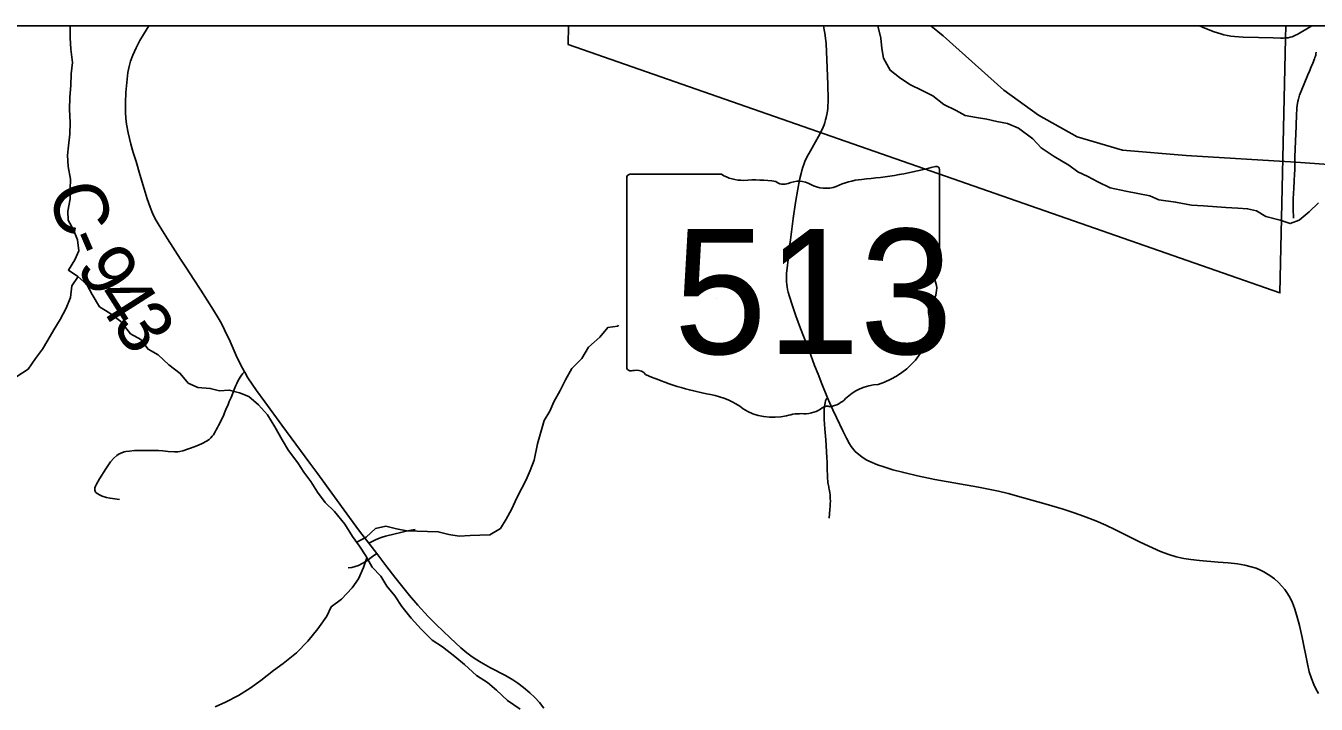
# Model space of a CAD drawing. Extents: x 0 to 191, y 0 to 55.
# Drawn here: x 147.382 to 148.062, y 25.06 to 25.418 of the extents above; entities that cross this region are included whole.
import ezdxf

# ---------------------------------------------------------------- set-up
doc = ezdxf.new("R2010")
doc.units = 0
for name, color, linetype in [('GM_X_Corporation', 7, 'Continuous'), ('GM_X_County_Road', 7, 'Continuous'), ('GM_X_County_Road_Text', 7, 'Continuous'), ('GM_X_Minor_River', 7, 'Continuous'), ('GM_X_Rail_Line', 7, 'Continuous'), ('GM_X_State_Location', 7, 'Continuous'), ('GM_X_State_Route', 7, 'Continuous'), ('GM_X_State_Shield', 7, 'Continuous'), ('GM_X_Township_Road', 7, 'Continuous')]:
    doc.layers.add(name, color=color, linetype=linetype)

msp = doc.modelspace()

# ---------------------------------------------------------------- linework, layer by layer
at = {"layer": 'GM_X_Corporation'}
for points in [[(146.55017, 24.94381), (147.26754, 24.93877), (147.27778, 24.93895), (147.33325, 24.9381), (147.71375, 24.93167), (147.72683, 24.93293), (148.03596, 24.92652), (148.05398, 24.9263), (148.28203, 24.9234), (148.74489, 24.91553), (149.14623, 24.90673), (149.30463, 24.90606), (149.33711, 24.90479), (149.37935, 24.90341), (149.41066, 24.90327), (149.52108, 24.90171), (149.5632, 24.9013), (149.56403, 24.95266), (149.56439, 24.97481), (149.56443, 24.97656), (149.5758, 25.41761), (143.27549, 25.41761)], [(146.55017, 24.94381), (147.26754, 24.93877), (147.27778, 24.93895), (147.33325, 24.9381), (147.71375, 24.93167), (147.72683, 24.93293), (148.03596, 24.92652), (148.05398, 24.9263), (148.28203, 24.9234), (148.74489, 24.91553), (149.14623, 24.90673), (149.30463, 24.90606), (149.33711, 24.90479), (149.37935, 24.90341), (149.41066, 24.90327), (149.52108, 24.90171), (149.5632, 24.9013), (149.56403, 24.95266), (149.56439, 24.97481), (149.56443, 24.97656), (149.5758, 25.41761), (145.79254, 25.41761)]]:
    msp.add_lwpolyline(points, dxfattribs=at)
msp.add_lwpolyline([(148.04635, 25.41761), (147.66833, 25.41761), (147.66811, 25.40772), (148.04334, 25.27685), (148.04622, 25.41095)], close=True, dxfattribs=at)
at = {"layer": 'GM_X_County_Road'}
msp.add_line((147.56715, 25.13939), (147.56298, 25.14483), dxfattribs=at)
for points in [[(147.49742, 25.23524), (147.49539, 25.23905), (147.49309, 25.24378), (147.48983, 25.25117), (147.48699, 25.2574), (147.48531, 25.26075), (147.48365, 25.26375), (147.48116, 25.26771), (147.4745, 25.2782), (147.47079, 25.28394), (147.46683, 25.28988), (147.46381, 25.29459), (147.45694, 25.30531), (147.45248, 25.3124), (147.45046, 25.31587), (147.44897, 25.3189), (147.44769, 25.32203), (147.44616, 25.32641), (147.44451, 25.33174), (147.44233, 25.33919), (147.44029, 25.34604), (147.43876, 25.35076), (147.4375, 25.35523), (147.4361, 25.36126), (147.43521, 25.3658), (147.43486, 25.36885), (147.43472, 25.37193), (147.43477, 25.37719), (147.43495, 25.38245), (147.43538, 25.3877), (147.43603, 25.39292), (147.43664, 25.39624), (147.43738, 25.39889), (147.43856, 25.40205), (147.44034, 25.406), (147.4423, 25.40985), (147.44416, 25.41304), (147.4471, 25.41761)], [(147.56298, 25.14483), (147.55812, 25.15118), (147.55278, 25.15842), (147.53566, 25.18208), (147.53196, 25.18708), (147.51719, 25.20707), (147.50814, 25.21931), (147.50379, 25.22535), (147.49931, 25.23204), (147.49757, 25.23496), (147.49742, 25.23524)], [(147.65527, 25.058), (147.65292, 25.06094), (147.65058, 25.06347), (147.64786, 25.06606), (147.64452, 25.06889), (147.64152, 25.07115), (147.6389, 25.07287), (147.63512, 25.07506), (147.62713, 25.07925), (147.62225, 25.08193), (147.61909, 25.08387), (147.6168, 25.08544), (147.6146, 25.08711), (147.61154, 25.08971), (147.60584, 25.09495), (147.59845, 25.10205), (147.59432, 25.10624), (147.58889, 25.1122), (147.58446, 25.11738), (147.57663, 25.12702), (147.57248, 25.13244), (147.56715, 25.13939)]]:
    msp.add_lwpolyline(points, dxfattribs=at)
at = {"layer": 'GM_X_Minor_River'}
for points in [[(147.40556, 25.41761), (147.40562, 25.41616), (147.40548, 25.41122), (147.40591, 25.40535), (147.40674, 25.39834), (147.40605, 25.39226), (147.40592, 25.38619), (147.40541, 25.37992), (147.40529, 25.37347), (147.40555, 25.36665), (147.40542, 25.36057), (147.40472, 25.35431), (147.40421, 25.34937), (147.40445, 25.34349), (147.40566, 25.33668), (147.40552, 25.33155), (147.40557, 25.32643), (147.40431, 25.31997), (147.40455, 25.31523), (147.40725, 25.31014), (147.40938, 25.30486), (147.4102, 25.29899), (147.40798, 25.29421), (147.40462, 25.28886), (147.40958, 25.28551), (147.41435, 25.28121), (147.41724, 25.27593), (147.42109, 25.26953), (147.42642, 25.26618), (147.43233, 25.26171), (147.43732, 25.25532), (147.44283, 25.25217), (147.44667, 25.24709), (147.452, 25.24412), (147.45754, 25.23888), (147.46364, 25.23441), (147.46785, 25.22915), (147.4728, 25.22694), (147.47942, 25.22645), (147.48435, 25.22519), (147.48946, 25.22563), (147.49477, 25.22418), (147.49971, 25.22215), (147.50486, 25.21786), (147.50965, 25.21261), (147.51349, 25.20621), (147.51735, 25.19942), (147.52062, 25.19377), (147.52561, 25.1872), (147.52868, 25.1823), (147.53252, 25.17742), (147.53598, 25.17177), (147.54001, 25.16632), (147.54497, 25.16164), (147.55034, 25.15488), (147.55438, 25.14848), (147.55802, 25.1434), (147.56148, 25.13814), (147.56476, 25.1323), (147.56935, 25.12742), (147.57243, 25.12215), (147.57664, 25.11708), (147.58048, 25.11144), (147.58528, 25.10543), (147.59063, 25.09961), (147.59637, 25.0938), (147.60189, 25.09027), (147.60837, 25.08523), (147.61353, 25.08093), (147.61983, 25.07513), (147.62554, 25.0714), (147.63031, 25.06748), (147.63604, 25.06205), (147.64271, 25.05739)], [(147.83151, 25.41761), (147.83152, 25.41684), (147.8329, 25.41116), (147.83352, 25.40567), (147.83433, 25.40056), (147.8378, 25.39415), (147.84275, 25.39042), (147.84828, 25.3867), (147.85474, 25.38356), (147.86026, 25.38078)], [(147.86026, 25.38078), (147.86617, 25.37611), (147.87263, 25.37297), (147.87739, 25.37037), (147.88327, 25.36931), (147.88876, 25.36843), (147.89407, 25.36717), (147.89976, 25.3661), (147.90546, 25.36371), (147.91308, 25.35811), (147.91748, 25.35323), (147.92434, 25.34877), (147.93196, 25.34412), (147.93672, 25.34058), (147.94204, 25.33818), (147.94737, 25.3354), (147.95383, 25.33226), (147.96199, 25.33046), (147.96843, 25.32921), (147.97469, 25.32797), (147.97944, 25.32594), (147.98834, 25.32472), (147.99668, 25.32312), (148.00293, 25.32263), (148.01486, 25.32183), (148.02111, 25.32153), (148.02622, 25.32121), (148.03096, 25.32013), (148.03591, 25.31716), (148.0435, 25.31517), (148.04863, 25.31334), (148.05353, 25.3151), (148.05878, 25.31953), (148.06365, 25.32434)], [(147.40971, 25.28539), (147.40641, 25.28054), (147.40571, 25.27446), (147.4035, 25.26874), (147.40035, 25.26282), (147.39699, 25.25727), (147.39383, 25.25192), (147.39104, 25.24715), (147.38731, 25.24217), (147.38339, 25.23662), (147.37737, 25.23274)], [(147.55663, 25.14535), (147.56157, 25.148), (147.56645, 25.15262), (147.57192, 25.15383), (147.57761, 25.15238), (147.58311, 25.15131), (147.58841, 25.15119), (147.5939, 25.15107), (147.59957, 25.15095), (147.60526, 25.14951), (147.61057, 25.14862), (147.61643, 25.14889), (147.62154, 25.14914), (147.62684, 25.14921), (147.63248, 25.1527), (147.63546, 25.15748), (147.63824, 25.16264), (147.64121, 25.16912), (147.64603, 25.17829), (147.64806, 25.18325), (147.65009, 25.18859), (147.65189, 25.19734), (147.65373, 25.20343), (147.65537, 25.20953), (147.65834, 25.2145), (147.66056, 25.21946), (147.66391, 25.22538), (147.66669, 25.23092), (147.67004, 25.23703), (147.67528, 25.24222), (147.67882, 25.24815), (147.68482, 25.25353), (147.68893, 25.25852), (147.69422, 25.25935), (147.69459, 25.25973)], [(147.56204, 25.13715), (147.56022, 25.13205), (147.55763, 25.12613), (147.55427, 25.12135), (147.54866, 25.1154), (147.54321, 25.11134), (147.5408, 25.10638), (147.53614, 25.09968), (147.53091, 25.09316), (147.52492, 25.08702), (147.51778, 25.08142), (147.51271, 25.07775), (147.50614, 25.07255), (147.5005, 25.06849), (147.4943, 25.06462), (147.48753, 25.06112), (147.48206, 25.05858)]]:
    msp.add_lwpolyline(points, dxfattribs=at)
at = {"layer": 'GM_X_Rail_Line'}
msp.add_lwpolyline([(147.85921, 25.41761), (147.86586, 25.41228), (147.89773, 25.38374), (147.91611, 25.37042), (147.93645, 25.35903), (147.96024, 25.352), (147.99381, 25.34925), (148.05172, 25.3458), (148.3091, 25.32736)], dxfattribs=at)
at = {"layer": 'GM_X_State_Route'}
for points in [[(147.80091, 25.36077), (147.80244, 25.36412), (147.80299, 25.36546), (147.80338, 25.3667), (147.80376, 25.368), (147.80412, 25.36934), (147.8045, 25.37093), (147.80478, 25.37261), (147.80496, 25.37425), (147.80505, 25.37566), (147.80514, 25.37744), (147.80514, 25.37902), (147.80492, 25.38672), (147.80457, 25.39539), (147.80433, 25.40407), (147.80409, 25.4081), (147.80373, 25.41116), (147.80332, 25.41381), (147.80301, 25.41545), (147.80262, 25.41761)], [(148.00088, 25.41761), (148.00374, 25.41642), (148.0086, 25.4145), (148.01209, 25.41336), (148.0137, 25.41293), (148.01565, 25.41248), (148.01738, 25.41218), (148.01928, 25.41193), (148.02159, 25.41172), (148.02388, 25.41159), (148.03193, 25.41136), (148.03967, 25.41119), (148.04369, 25.41115), (148.04515, 25.41116), (148.04585, 25.41118)], [(148.04585, 25.41118), (148.04647, 25.4112), (148.04756, 25.4113), (148.04878, 25.41154), (148.04977, 25.41188), (148.05075, 25.41228), (148.0516, 25.41268), (148.05231, 25.41309), (148.05743, 25.41607), (148.06012, 25.41761)], [(148.0637, 25.0656), (148.06228, 25.06804), (148.06116, 25.07031), (148.05988, 25.07352), (148.05878, 25.07712), (148.05777, 25.08137), (148.05507, 25.09509), (148.05364, 25.10144), (148.05229, 25.10652), (148.051, 25.11065), (148.04991, 25.11352), (148.04872, 25.116), (148.04733, 25.11838), (148.04594, 25.12039), (148.04439, 25.12228), (148.04247, 25.12424), (148.04039, 25.12603), (148.03791, 25.12782), (148.03478, 25.12976), (148.03267, 25.13086), (148.03072, 25.13165), (148.02811, 25.13249), (148.02484, 25.13329), (148.02092, 25.13401), (148.01604, 25.13454), (148.0108, 25.13493), (148.00091, 25.13569), (147.99627, 25.13622), (147.99258, 25.13682), (147.98863, 25.13772), (147.98476, 25.1389), (147.98039, 25.14056), (147.97612, 25.14242), (147.96967, 25.1455), (147.95662, 25.15196), (147.95157, 25.15431), (147.94617, 25.15661), (147.93983, 25.15908), (147.93488, 25.16083), (147.92901, 25.16279), (147.92011, 25.16547), (147.90817, 25.16886), (147.90009, 25.17103), (147.89497, 25.17223), (147.88432, 25.17434), (147.8614, 25.17853), (147.85226, 25.18038), (147.84498, 25.18207), (147.83927, 25.1836), (147.8345, 25.18507), (147.83124, 25.1862), (147.82719, 25.18789), (147.82524, 25.18889), (147.82283, 25.19038), (147.82134, 25.19155), (147.81947, 25.19322), (147.81729, 25.19591), (147.81644, 25.19723), (147.8148, 25.20027), (147.81282, 25.20408), (147.80955, 25.21119), (147.80769, 25.21515), (147.80607, 25.21875), (147.80486, 25.22145), (147.80188, 25.22881), (147.7998, 25.234), (147.79802, 25.23863), (147.79692, 25.24153), (147.79526, 25.24588), (147.7905, 25.25802), (147.78806, 25.26473), (147.78627, 25.27002), (147.7846, 25.27538), (147.78411, 25.27718), (147.78377, 25.27864), (147.78351, 25.28004), (147.78334, 25.28121), (147.78322, 25.28258), (147.78314, 25.28407), (147.78311, 25.28498), (147.78315, 25.28624), (147.7832, 25.28727), (147.78328, 25.28842), (147.78418, 25.29581), (147.78451, 25.29848), (147.78475, 25.30073), (147.78497, 25.30257), (147.78523, 25.30471), (147.78674, 25.31605), (147.78802, 25.32455), (147.78916, 25.33156), (147.79005, 25.33646), (147.79084, 25.33979), (147.79123, 25.3413), (147.79177, 25.34308), (147.79231, 25.34456), (147.79291, 25.34601), (147.79397, 25.34828), (147.7958, 25.35168), (147.7976, 25.35481), (147.80091, 25.36077)]]:
    msp.add_lwpolyline(points, dxfattribs=at)
at = {"layer": 'GM_X_State_Shield'}
for p, q in [((147.74892, 25.33933), (147.70066, 25.33933)), ((147.86383, 25.28947), (147.86383, 25.34181)), ((147.69904, 25.33761), (147.69904, 25.23755)), ((147.86381, 25.28948), (147.86383, 25.28947))]:
    msp.add_line(p, q, dxfattribs=at)
for centre, major_axis, start_param, end_param in [((147.70092, 25.33782), (0.00191, 0), 1.712693, 3.28349), ((147.76041, 25.35095), (0.01852, 0), 4.042523, 4.731795), ((147.80513, 25.47575), (0.17476, 0), 4.814394, 5.042369), ((147.862, 25.34203), (0.00183, 0), 6.141152, 7.989035), ((147.76655, 25.28316), (0.06648, 0), 1.404758, 1.657858), ((147.78164, 25.33834), (0.00534, 0), 3.836095, 5.185415), ((147.78949, 25.32678), (0.01111, 0), 0.950623, 2.079405), ((147.80382, 25.34264), (0.01336, 0), 4.081561, 5.145723), ((147.82742, 25.30877), (0.03516, 0), 1.699011, 2.107814), ((147.8634, 25.28563), (0.00284, 0), 1.883978, 3.671073), ((147.86187, 25.28927), (0.00196, 0), 5.05454, 6.418171), ((147.84534, 25.27901), (0.01704, 0), 5.934695, 6.695948), ((147.8704, 25.26757), (0.0124, 0), 2.387724, 3.262537), ((147.81492, 25.26091), (0.04371, 0), 5.101752, 6.440018), ((147.70094, 25.23733), (0.00193, 0), 3.00124, 4.508301), ((147.70123, 25.24757), (0.0147, 0), 4.665946, 4.897461), ((147.70424, 25.23178), (0.0053, 0), 0.519207, 1.627899), ((147.77115, 25.32168), (0.1262, 0), 4.195997, 4.488961), ((147.83335, 25.20946), (0.02394, 0), 1.647645, 2.488434), ((147.73353, 25.1926), (0.03949, 0), 0.823519, 1.323587), ((147.80462, 25.2141), (0.00376, 0), 1.147584, 2.315152), ((147.80302, 25.22785), (0.01412, 0), 4.937069, 5.64225), ((147.77623, 25.23128), (0.02506, 0), 4.026481, 4.996735), ((147.79071, 25.19669), (0.02059, 0), 1.495662, 1.94098), ((147.79254, 25.22379), (0.01335, 0), 4.691044, 5.507374)]:
    msp.add_ellipse(centre, major_axis=major_axis, ratio=0.8, start_param=start_param, end_param=end_param, dxfattribs=at)
at = {"layer": 'GM_X_Township_Road'}
for points in [[(148.05039, 25.31629), (148.05039, 25.31781), (148.05037, 25.3196), (148.05034, 25.32045), (148.05033, 25.32136), (148.05029, 25.32227), (148.05025, 25.32319), (148.05023, 25.32411), (148.05027, 25.32543), (148.05032, 25.32657), (148.05048, 25.32904), (148.05068, 25.33214), (148.05088, 25.33552), (148.05107, 25.33981), (148.05113, 25.3414), (148.05116, 25.34319), (148.05114, 25.34474), (148.05115, 25.34658), (148.05116, 25.3478), (148.05117, 25.34847), (148.05156, 25.3568), (148.05173, 25.36082), (148.05187, 25.36453), (148.05192, 25.36577), (148.05204, 25.37009), (148.05227, 25.3744), (148.0524, 25.37559), (148.05259, 25.37684), (148.05276, 25.37778), (148.05285, 25.37822), (148.05296, 25.37869), (148.05304, 25.37899), (148.05321, 25.37956), (148.05349, 25.38043), (148.05368, 25.38102), (148.05604, 25.3871), (148.05796, 25.39169), (148.05885, 25.39366), (148.05978, 25.39594), (148.06061, 25.39793), (148.06152, 25.40022), (148.06177, 25.40095), (148.062, 25.40161), (148.06216, 25.40219), (148.0623, 25.40276), (148.06247, 25.40371)], [(147.43153, 25.16787), (147.42908, 25.1682), (147.42658, 25.16853), (147.42466, 25.16897), (147.42239, 25.1697), (147.42111, 25.1703), (147.4201, 25.17084), (147.41927, 25.17151), (147.4189, 25.17186), (147.41871, 25.17225), (147.41856, 25.17277), (147.41853, 25.17337), (147.41863, 25.17398), (147.41892, 25.17495), (147.41939, 25.17604), (147.42106, 25.17883), (147.4244, 25.18409), (147.4268, 25.18772), (147.42856, 25.18978), (147.43019, 25.19119), (147.4314, 25.19191), (147.43288, 25.19259), (147.434, 25.19298), (147.43492, 25.19317), (147.4368, 25.19344), (147.43945, 25.19369), (147.44205, 25.19379), (147.44915, 25.19381), (147.45213, 25.19367), (147.45441, 25.19349), (147.4573, 25.19319), (147.46049, 25.19302), (147.4623, 25.1931), (147.46329, 25.19322), (147.46504, 25.19364), (147.46843, 25.19485), (147.47096, 25.19572), (147.47324, 25.19656), (147.47522, 25.19745), (147.47737, 25.19859), (147.47886, 25.1996), (147.47968, 25.20041), (147.48049, 25.20128), (147.48104, 25.202), (147.48198, 25.20352), (147.48251, 25.20459), (147.48324, 25.20587), (147.48375, 25.20689), (147.48442, 25.20813), (147.48506, 25.20937), (147.48566, 25.21067), (147.48651, 25.21255), (147.48697, 25.21359), (147.48806, 25.21616), (147.48861, 25.21743), (147.48904, 25.21848), (147.48946, 25.21949), (147.49036, 25.22172), (147.49126, 25.22393), (147.49166, 25.22492), (147.49208, 25.22596), (147.49273, 25.22757), (147.49339, 25.22909), (147.49439, 25.231), (147.49549, 25.23294), (147.49636, 25.23417), (147.4971, 25.23492), (147.49742, 25.23524)], [(147.80569, 25.15812), (147.80603, 25.1626), (147.80618, 25.16435), (147.80628, 25.16569), (147.8063, 25.16712), (147.80626, 25.16847), (147.80612, 25.17016), (147.80596, 25.1716), (147.80581, 25.17257), (147.80567, 25.17337), (147.80556, 25.17401), (147.80546, 25.17458), (147.80533, 25.17527), (147.8052, 25.17592), (147.80503, 25.17695), (147.80491, 25.17785), (147.80483, 25.17857), (147.80476, 25.17937), (147.80474, 25.18015), (147.80472, 25.18095), (147.80472, 25.18163), (147.8047, 25.1826), (147.8046, 25.18755), (147.8045, 25.18998), (147.80385, 25.1993), (147.80331, 25.20518), (147.80305, 25.21015), (147.80302, 25.2142), (147.80309, 25.21559), (147.8032, 25.21699), (147.80333, 25.21794), (147.80351, 25.21883), (147.80378, 25.21984), (147.80391, 25.22026), (147.80406, 25.22058), (147.80429, 25.22093), (147.80454, 25.2212), (147.80486, 25.22145)], [(147.56298, 25.14483), (147.56372, 25.14522), (147.56614, 25.14649), (147.56815, 25.14739), (147.57, 25.14807), (147.57183, 25.14859), (147.57687, 25.14983), (147.57987, 25.15057), (147.58263, 25.15119), (147.58529, 25.15169), (147.58739, 25.15205)], [(147.55211, 25.13186), (147.55397, 25.1321), (147.5558, 25.13251), (147.55755, 25.13315), (147.5595, 25.13415), (147.56187, 25.13565), (147.56492, 25.13781), (147.56715, 25.13939)]]:
    msp.add_lwpolyline(points, dxfattribs=at)

# ---------------------------------------------------------------- texts
at = {"layer": 'GM_X_County_Road_Text'}
for s, rotation, p in [('C', 287.15123, (147.3936, 25.33068)), ('-', 293.28117, (147.40163, 25.30527)), ('9', 301.36569, (147.40825, 25.29067)), ('4', 302.5294, (147.41769, 25.27519)), ('3', 302.77522, (147.42717, 25.26032))]:
    msp.add_text(s, height=0.02841, rotation=rotation, dxfattribs=at).set_placement(p)
at = {"layer": 'GM_X_State_Location'}
for s in ['s', 'r']:
    msp.add_text(s, height=0.0000947, dxfattribs=at).set_placement((147.77958, 25.28093))
msp.add_text('513', height=0.0000947, rotation=0.00001, dxfattribs=at).set_placement((147.74615, 25.27404))
at = {"layer": 'GM_X_State_Shield'}
msp.add_text('513', height=0.065918, dxfattribs=at).set_placement((147.72377, 25.24461))

doc.saveas('drawing.dxf')
